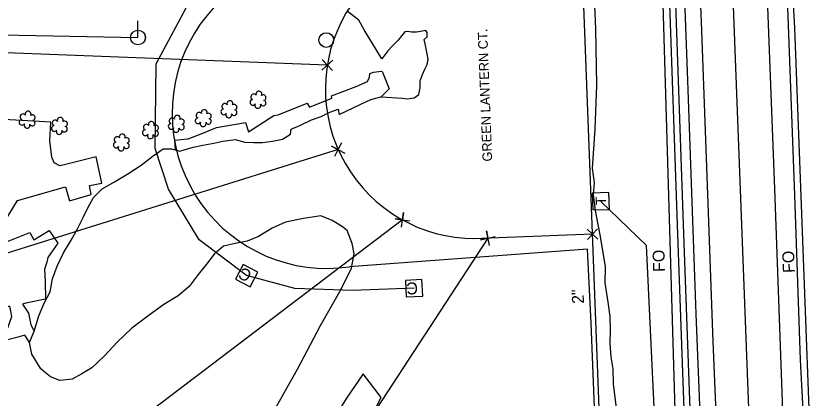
# Model space of a CAD drawing. Extents: x 3040896 to 3051146, y 687568 to 732976.
# Drawn here: x 3050127 to 3050390.1, y 694206.5 to 694334.4 of the extents above; entities that cross this region are included whole.
import ezdxf

# ---------------------------------------------------------------- set-up
doc = ezdxf.new("R2010")
doc.units = 0
for name, color, linetype in [('Exist Horizontal Alignment', 7, 'Continuous'), ('Exist Hydro Stream or Body of Water', 7, 'Continuous'), ('Exist Property Corner CELL', 7, 'Continuous'), ('Exist Property Line', 7, 'Continuous'), ('Exist Right of Way Line', 7, 'Continuous'), ('Exist Right of Way Line Text', 7, 'Continuous'), ('Exist Roads EOP', 7, 'Continuous'), ('Exist Roads EOP Other', 7, 'Continuous'), ('Exist Roads EOT', 7, 'Continuous'), ('Exist Utilities Other Pole CELL', 7, 'Continuous'), ('Exist Utilities Power Pole CELL', 7, 'Continuous'), ('Exist Utilities Power UG Cable', 7, 'Continuous'), ('Exist Utilities Telephone Pedestal CELL', 7, 'Continuous'), ('Exist Utilities Telephone UG Cable', 7, 'Continuous'), ('Exist Utilities Telephone UG Conduit', 7, 'Continuous'), ('Exist Utilities Telephone UG Conduit Text', 7, 'Continuous'), ('Exist Utilities TV Pedestal CELL', 7, 'Continuous'), ('Exist Utilities TV UG Cable', 7, 'Continuous'), ('Exist Utilities Water UG Line', 7, 'Continuous'), ('Exist Utilities Water UG Line Text', 7, 'Continuous'), ('Exist Vegetation Shrub CELL', 7, 'Continuous')]:
    doc.layers.add(name, color=color, linetype=linetype)

# ---------------------------------------------------------------- blocks, each defined once
blk = doc.blocks.new('EXIST UTILITIES TV PEDESTAL')
at = {"layer": 'Exist Utilities TV Pedestal CELL'}
blk.add_line((0, 0), (0, 0), dxfattribs=at)
blk.add_lwpolyline([(-0.0555, -0.0555), (0.0555, -0.0555), (0.0555, 0.0555), (-0.0555, 0.0555), (-0.0555, -0.0555)], dxfattribs=at)
blk.add_text('C', height=0.08, dxfattribs=at).set_placement((-0.0261, -0.04))
blk = doc.blocks.new('EXIST UTILITIES TELEPHONE PEDESTAL')
at = {"layer": 'Exist Utilities Telephone Pedestal CELL'}
blk.add_line((0, 0), (0, 0), dxfattribs=at)
blk.add_lwpolyline([(-0.0545, -0.0565), (0.0574, -0.0565), (0.0574, 0.0554), (-0.0545, 0.0554), (-0.0545, -0.0565)], dxfattribs=at)
blk.add_text('T', height=0.0684, dxfattribs=at).set_placement((-0.0226, -0.0343))
blk = doc.blocks.new('EXIST UTILITIES POWER POLE')
at = {"layer": 'Exist Utilities Power Pole CELL'}
for q in [(0, 0.1125), (0, 0)]:
    blk.add_line((0, 0), q, dxfattribs=at)
blk.add_circle((0, 0), 0.049, dxfattribs=at)

msp = doc.modelspace()

# ---------------------------------------------------------------- linework, layer by layer
at = {"layer": 'Exist Horizontal Alignment'}
msp.add_line((3050435.69, 692539.99), (3050358.72, 694557.48), dxfattribs=at)
at = {"layer": 'Exist Hydro Stream or Body of Water'}
for points in [[(3050320.4, 694343.2), (3050320.92, 694330.04), (3050321.23, 694311.19), (3050320.77, 694296.45), (3050319.83, 694283.38), (3050320.55, 694278.52), (3050320.19, 694274.48), (3050320.84, 694269.33), (3050321.78, 694264.56), (3050322.45, 694261.18), (3050323.31, 694255.93), (3050324.21, 694250.49), (3050324.08, 694245.08), (3050325.13, 694238.6), (3050325.73, 694233.85), (3050325.87, 694229.27), (3050325.79, 694224.8), (3050326.11, 694220.39), (3050326.71, 694216.31), (3050326.86, 694211.18), (3050327.85, 694203.3)], [(3050249.43, 694319.96), (3050243.56, 694329.7), (3050241.71, 694332.87), (3050237.87, 694335.89)], [(3050249.22, 694307.3), (3050256.24, 694306.88), (3050258.07, 694306.57), (3050260.23, 694306.92), (3050261.79, 694308.07), (3050262.27, 694310.4), (3050262.26, 694312.62), (3050263.04, 694314.78), (3050263.8, 694316.56), (3050264.64, 694318.12), (3050264.98, 694319.72), (3050264.61, 694321.64), (3050264.27, 694323.33), (3050263.93, 694325.02), (3050263.65, 694326.5), (3050264.65, 694327.39), (3050264.66, 694328.76), (3050264.2, 694329.48), (3050262.35, 694329.11), (3050261.11, 694328.87), (3050259.35, 694328.91), (3050258, 694329.18), (3050257.11, 694328.99), (3050256.14, 694327.74), (3050254.87, 694326.22), (3050253.08, 694324.34), (3050251.49, 694322.64), (3050249.43, 694319.96)], [(3050212.8, 694201.16), (3050221.19, 694216.21), (3050228.92, 694230.8), (3050235.85, 694243.02), (3050239.29, 694250.02), (3050240.22, 694254.73), (3050239.54, 694258.23), (3050237.85, 694262.6), (3050235.97, 694264.09), (3050232.84, 694265.98), (3050229, 694267.5), (3050223.29, 694266.61), (3050217.27, 694265.41), (3050212.73, 694263.34), (3050208.23, 694260.61), (3050204.45, 694259), (3050200.41, 694258.19), (3050196.53, 694257.38), (3050193.34, 694254.65), (3050190.81, 694251.34), (3050188, 694247.92), (3050184.95, 694243.85), (3050181.33, 694240.72), (3050176.5, 694237.9), (3050171.18, 694233.99), (3050165.81, 694229.93), (3050160.95, 694225.27), (3050156.63, 694220.66), (3050152.48, 694216.67), (3050149.05, 694214.68), (3050145.88, 694212.93), (3050141.73, 694212.42), (3050138.56, 694213.69), (3050136.87, 694214.97), (3050135.31, 694216.31), (3050132.38, 694221.24), (3050131.61, 694225.1), (3050133.09, 694228.9), (3050134.69, 694234.1), (3050136.49, 694238.28), (3050138.46, 694242.08), (3050139.32, 694246.44), (3050140.81, 694250.66), (3050142.91, 694255.12), (3050145.54, 694259.38), (3050147.58, 694263.18), (3050149.57, 694266.9), (3050151.12, 694270.13), (3050153.02, 694273.59), (3050155.93, 694276.48), (3050159.99, 694278.81), (3050164.42, 694281.49), (3050168.89, 694284.38), (3050172.91, 694287.52), (3050176.3, 694289.88), (3050179.07, 694289.86), (3050181.84, 694289.09), (3050183.31, 694289.57), (3050186.31, 694290.46), (3050189.62, 694291.12), (3050193.21, 694291.83), (3050196.25, 694292.44), (3050200.37, 694293), (3050203.59, 694292.08), (3050206.52, 694292.02), (3050209.52, 694291.96), (3050212.85, 694292.48), (3050216.18, 694293.1), (3050218.89, 694294.83), (3050219.09, 694296.52), (3050222.06, 694297.66), (3050225.96, 694299.62), (3050229.21, 694300.75), (3050232.05, 694302.12), (3050234.85, 694303.15), (3050235.2, 694301.4), (3050242.46, 694304.84), (3050245.79, 694306.37), (3050249.12, 694307.28)], [(3050247.04, 694202.43), (3050249.24, 694206.74), (3050243.21, 694214.71), (3050237.67, 694206.54), (3050228.91, 694192.5)]]:
    msp.add_lwpolyline(points, dxfattribs=at)
at = {"layer": 'Exist Property Corner CELL'}
for p, q in [((3050231.21, 694317.89), (3050231.21, 694317.89)), ((3050234.85, 694289.64), (3050234.85, 694289.64)), ((3050256.38, 694266.13), (3050256.38, 694266.13)), ((3050319.95, 694261.35), (3050319.95, 694261.35)), ((3050284.97, 694260.02), (3050284.97, 694260.02))]:
    msp.add_line(p, q, dxfattribs=at)
for points in [[(3050229.37, 694316.19), (3050233.04, 694319.59), (3050231.21, 694317.89), (3050229.51, 694319.72), (3050232.91, 694316.05)], [(3050233.69, 694287.42), (3050236.01, 694291.85), (3050234.85, 694289.64), (3050232.64, 694290.8), (3050237.07, 694288.48)], [(3050256.04, 694263.66), (3050256.72, 694268.61), (3050256.38, 694266.13), (3050253.9, 694266.47), (3050258.85, 694265.79)], [(3050285.48, 694257.57), (3050284.46, 694262.47), (3050284.97, 694260.02), (3050282.52, 694259.51), (3050287.42, 694260.53)], [(3050321.78, 694259.65), (3050318.12, 694263.06), (3050319.95, 694261.35), (3050318.24, 694259.53), (3050321.66, 694263.18)]]:
    msp.add_lwpolyline(points, dxfattribs=at)
at = {"layer": 'Exist Property Line'}
for p, q in [((3050231.21, 694317.89), (3049967.58, 694328.01)), ((3050234.85, 694289.64), (3049972.26, 694207.65)), ((3050256.38, 694266.13), (3049978.17, 694055.33)), ((3050284.97, 694260.02), (3050152.55, 694057.82))]:
    msp.add_line(p, q, dxfattribs=at)
at = {"layer": 'Exist Right of Way Line'}
for p, q in [((3050385.73, 692538.09), (3050308.75, 694555.57)), ((3050319.95, 694261.35), (3050279.97, 694259.83))]:
    msp.add_line(p, q, dxfattribs=at)
msp.add_arc((3050280.57, 694309.89), 50, 89.3187, 270, dxfattribs=at)
at = {"layer": 'Exist Roads EOP'}
for points in [[(3050399.4, 693933.79), (3050398.93, 693973.2), (3050397.46, 694035.72), (3050395.12, 694091.12), (3050392.98, 694154.04), (3050389.59, 694219.36), (3050387.67, 694274.35), (3050385.03, 694343.24), (3050381.33, 694412.77), (3050379.88, 694441.79)], [(3050366.73, 693921.43), (3050364.57, 693973.74), (3050361.85, 694045.3), (3050359.7, 694106.86), (3050357.49, 694162.48), (3050354.68, 694234.74), (3050351.87, 694312.73), (3050348.98, 694390.79), (3050347.34, 694426.93)]]:
    msp.add_lwpolyline(points, dxfattribs=at)
at = {"layer": 'Exist Roads EOP Other'}
for points in [[(3050180.37, 694289.58), (3050180.23, 694292.75), (3050184.39, 694293.19), (3050184.63, 694293.27), (3050188.99, 694294.88), (3050194.09, 694296.98), (3050203.88, 694298.68), (3050204.8, 694295.62), (3050213.28, 694301), (3050214.74, 694301.29), (3050224.49, 694305.19), (3050225.31, 694303.82), (3050232.76, 694306.8), (3050232.58, 694307.66), (3050240.92, 694310.68), (3050244.62, 694312.42), (3050245.29, 694313.82), (3050245.48, 694315.1), (3050246.71, 694315.58), (3050249.37, 694315.83), (3050249.64, 694315.58), (3050251.89, 694309.94), (3050249.22, 694307.3)], [(3050076.04, 694273.19), (3050075.56, 694249.93), (3050107.68, 694260.81), (3050123.56, 694266.01), (3050127.54, 694272.6), (3050143.59, 694277.18), (3050144.95, 694272.54), (3050152.23, 694274.57), (3050151.62, 694277.62), (3050155.76, 694278.46), (3050153.83, 694287.17), (3050143.15, 694284.54), (3050141.7, 694284.16), (3050139.78, 694285.2), (3050139.04, 694287.1), (3050138.36, 694292.59), (3050138.72, 694298.76), (3050117.06, 694300.08), (3050115.84, 694303.01), (3050113.17, 694305.89), (3050110.75, 694307.05), (3050107.75, 694307.91), (3050098.63, 694309.02)], [(3050090.28, 694227.74), (3050087.47, 694236.14), (3050097.26, 694239.26), (3050094.65, 694249.19), (3050113.16, 694254.85), (3050114.57, 694255.46), (3050124.98, 694259.27), (3050131.64, 694261.88), (3050133.06, 694259.44), (3050138.16, 694262.57), (3050141.03, 694258.3), (3050137.66, 694253.56), (3050137.37, 694252.05), (3050136.62, 694249.71), (3050136.77, 694245.56), (3050136.96, 694239.64), (3050130.33, 694238.25), (3050129.25, 694238), (3050131.19, 694234.98), (3050131.97, 694231.05), (3050133.09, 694228.9)], [(3050131.61, 694225.1), (3050130.63, 694226.63), (3050130.05, 694227.64), (3050126.84, 694226.74), (3050122.92, 694225.65), (3050122.47, 694226.21), (3050124.48, 694230.38), (3050125.7, 694233.78), (3050125.34, 694235.58), (3050125.01, 694237.24), (3050119.41, 694235.52), (3050107.57, 694232), (3050108.19, 694229.4), (3050107.59, 694226.35), (3050105.08, 694224.92), (3050102.15, 694223.01), (3050102.75, 694219.96), (3050099.62, 694218.99), (3050098.55, 694220.49), (3050096.42, 694221.65), (3050092.5, 694222.65)]]:
    msp.add_lwpolyline(points, dxfattribs=at)
at = {"layer": 'Exist Roads EOT'}
for points in [[(3050394, 693928.03), (3050392.28, 693975.16), (3050390.24, 694031.33), (3050387.94, 694087.87), (3050385.93, 694140.2), (3050383.49, 694205.37), (3050380.93, 694276.55), (3050378.31, 694346.07), (3050374.4, 694438.65)], [(3050352.42, 694423.57), (3050354.07, 694386.02), (3050356.26, 694332.37), (3050358.39, 694274.67), (3050360.24, 694225.49), (3050362.4, 694172.3), (3050364.3, 694123.32), (3050366.25, 694071.15), (3050368.15, 694022.26), (3050370.12, 693966.86), (3050371.69, 693922.32)]]:
    msp.add_lwpolyline(points, dxfattribs=at)
at = {"layer": 'Exist Utilities Other Pole CELL'}
for centre in [(3050167.87, 694327.12), (3050230.87, 694326.26)]:
    msp.add_circle(centre, 2.46, dxfattribs=at)
at = {"layer": 'Exist Utilities Power UG Cable'}
msp.add_lwpolyline([(3050087.93, 694324.18), (3050087.93, 694328.71), (3050167.87, 694327.12)], dxfattribs=at)
at = {"layer": 'Exist Utilities Telephone UG Cable'}
for points in [[(3050364.32, 693763.37), (3050362.49, 693885.28), (3050359.85, 693971.27), (3050351.18, 694187.43), (3050348.54, 694261.37), (3050342.5, 694434.49), (3050336.09, 694518.17), (3050333.46, 694545.29), (3050328.64, 694583.83)], [(3050366.32, 693763.45), (3050364.49, 693885.33), (3050361.85, 693971.34), (3050353.18, 694187.5), (3050350.53, 694261.44), (3050344.5, 694434.6), (3050338.09, 694518.35), (3050335.44, 694545.51), (3050330.62, 694584.08)], [(3050360.64, 693763), (3050353.05, 693961.56), (3050346.5, 693961.62), (3050351.92, 693963.83), (3050338.05, 694257.61), (3050322.73, 694272.28)]]:
    msp.add_lwpolyline(points, dxfattribs=at)
at = {"layer": 'Exist Utilities Telephone UG Conduit'}
for points in [[(3050406.84, 693767.8), (3050405.36, 693824.82), (3050403.56, 693881.92), (3050400.58, 693963.52), (3050396.1, 694102.72), (3050392.7, 694197.22), (3050387.61, 694330.2), (3050381.95, 694434.89), (3050376.04, 694504.32), (3050373.19, 694534.5), (3050366.9, 694588.95)], [(3050403.56, 693881.92), (3050359.14, 693881.38), (3050355.24, 693991.53), (3050348.08, 694187.32), (3050343.55, 694338.22), (3050340.15, 694434.79), (3050334.12, 694504.58), (3050328.46, 694566.08), (3050325.65, 694583.48)]]:
    msp.add_lwpolyline(points, dxfattribs=at)
at = {"layer": 'Exist Utilities TV UG Cable'}
msp.add_lwpolyline([(3050260.24, 694243.27), (3050239.62, 694242.49), (3050220.38, 694243.24), (3050204.22, 694247.52), (3050188.31, 694259.46), (3050178.13, 694276.44), (3050173.6, 694290.02), (3050173.98, 694318.31), (3050185.64, 694340.26), (3050210.57, 694359.06), (3050241.88, 694365.09), (3050285.48, 694365.91), (3050289.66, 694368.31)], dxfattribs=at)
at = {"layer": 'Exist Utilities Water UG Line'}
for points in [[(3050318.26, 694256.33), (3050238.59, 694250.46)], [(3050338.17, 693761.54), (3050319.47, 694231.6), (3050318.26, 694256.33)]]:
    msp.add_lwpolyline(points, dxfattribs=at)
msp.add_arc((3050231.1, 694301.74), 51.83, 90.1232, 278.3135, dxfattribs=at)
at = {"layer": 'Exist Vegetation Shrub CELL'}
for p, q in [((3050208.1, 694306.13), (3050208.1, 694306.13)), ((3050198.39, 694302.94), (3050198.39, 694302.94)), ((3050130.87, 694299.47), (3050130.87, 694299.47)), ((3050180.77, 694298.08), (3050180.77, 694298.08)), ((3050189.79, 694299.98), (3050189.79, 694299.98)), ((3050141.65, 694297.39), (3050141.65, 694297.39)), ((3050172.12, 694295.99), (3050172.12, 694295.99)), ((3050162.37, 694291.84), (3050162.37, 694291.84))]:
    msp.add_line(p, q, dxfattribs=at)
for centre, radius, start, end in [((3050208.33, 694308.17), 0.99, 334.8391, 200.4717), ((3050198.62, 694304.98), 0.99, 334.8391, 200.4717), ((3050206.3, 694305.43), 0.955, 95.1099, 327.9534), ((3050206.62, 694307.26), 0.968, 35.8908, 245.4216), ((3050209.74, 694305.2), 0.937, 204.9913, 73.4601), ((3050209.78, 694307), 0.929, 284.4567, 126.0861), ((3050190.02, 694302.02), 0.99, 334.8391, 200.4717), ((3050196.59, 694302.24), 0.955, 95.1099, 327.9534), ((3050196.91, 694304.07), 0.968, 35.8908, 245.4216), ((3050200.07, 694303.81), 0.929, 284.4567, 126.0861), ((3050207.98, 694304.45), 0.984, 151.2797, 21.387), ((3050129.39, 694300.6), 0.968, 35.8908, 245.4216), ((3050131.1, 694301.51), 0.99, 334.8391, 200.4717), ((3050132.54, 694300.34), 0.929, 284.4567, 126.0861), ((3050141.87, 694299.43), 0.99, 334.8391, 200.4717), ((3050181, 694300.12), 0.99, 334.8391, 200.4717), ((3050188.31, 694301.11), 0.968, 35.8908, 245.4216), ((3050191.46, 694300.85), 0.929, 284.4567, 126.0861), ((3050198.27, 694301.26), 0.984, 151.2797, 21.387), ((3050200.03, 694302.01), 0.937, 204.9913, 73.4601), ((3050129.07, 694298.77), 0.955, 95.1099, 327.9534), ((3050130.74, 694297.79), 0.984, 151.2797, 21.387), ((3050132.51, 694298.54), 0.937, 204.9913, 73.4601), ((3050140.16, 694298.52), 0.968, 35.8908, 245.4216), ((3050143.32, 694298.26), 0.929, 284.4567, 126.0861), ((3050170.64, 694297.12), 0.968, 35.8908, 245.4216), ((3050172.35, 694298.03), 0.99, 334.8391, 200.4717), ((3050173.79, 694296.86), 0.929, 284.4567, 126.0861), ((3050178.97, 694297.37), 0.955, 95.1099, 327.9534), ((3050179.28, 694299.21), 0.968, 35.8908, 245.4216), ((3050182.4, 694297.15), 0.937, 204.9913, 73.4601), ((3050182.44, 694298.95), 0.929, 284.4567, 126.0861), ((3050187.99, 694299.28), 0.955, 95.1099, 327.9534), ((3050189.66, 694298.3), 0.984, 151.2797, 21.387), ((3050191.43, 694299.05), 0.937, 204.9913, 73.4601), ((3050139.85, 694296.69), 0.955, 95.1099, 327.9534), ((3050141.52, 694295.71), 0.984, 151.2797, 21.387), ((3050143.28, 694296.46), 0.937, 204.9913, 73.4601), ((3050170.32, 694295.29), 0.955, 95.1099, 327.9534), ((3050173.76, 694295.06), 0.937, 204.9913, 73.4601), ((3050180.64, 694296.4), 0.984, 151.2797, 21.387), ((3050160.88, 694292.97), 0.968, 35.8908, 245.4216), ((3050162.6, 694293.88), 0.99, 334.8391, 200.4717), ((3050164.04, 694292.71), 0.929, 284.4567, 126.0861), ((3050171.99, 694294.31), 0.984, 151.2797, 21.387), ((3050160.57, 694291.14), 0.955, 95.1099, 327.9534), ((3050162.24, 694290.16), 0.984, 151.2797, 21.387), ((3050164, 694290.91), 0.937, 204.9913, 73.4601)]:
    msp.add_arc(centre, radius, start, end, dxfattribs=at)

# ---------------------------------------------------------------- block references
at = {"layer": 'Exist Utilities Power Pole CELL', "xscale": 50, "yscale": 50}
msp.add_blockref('EXIST UTILITIES POWER POLE', (3050167.87, 694327.12), dxfattribs=at)
at = {"layer": 'Exist Utilities Telephone Pedestal CELL', "xscale": 49.999999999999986, "yscale": 50.00000000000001, "rotation": 91.86977980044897}
msp.add_blockref('EXIST UTILITIES TELEPHONE PEDESTAL', (3050322.73, 694272.28), dxfattribs=at)
at = {"layer": 'Exist Utilities TV Pedestal CELL'}
for p, xscale, yscale, rotation in [((3050204.22, 694247.52), 50.00000000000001, 49.99999999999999, 152.3308841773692), ((3050260.24, 694243.27), 49.99999999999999, 50.00000000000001, -177.1305389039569)]:
    msp.add_blockref('EXIST UTILITIES TV PEDESTAL', p, dxfattribs=dict(at, xscale=xscale, yscale=yscale, rotation=rotation))

# ---------------------------------------------------------------- texts
at = {"layer": 'Exist Right of Way Line Text'}
msp.add_text('GREEN LANTERN CT.', height=3.2003, rotation=92.18, dxfattribs=at).set_placement((3050286.4, 694285.71))
at = {"layer": 'Exist Utilities Telephone UG Conduit Text'}
for rotation, p in [(91.7184, (3050344.23, 694248.79)), (92.1932, (3050387.67, 694248.48))]:
    msp.add_text('FO', height=4, rotation=rotation, dxfattribs=at).set_placement(p)
at = {"layer": 'Exist Utilities Water UG Line Text'}
msp.add_text('2"', height=4, rotation=92.7995, dxfattribs=at).set_placement((3050317.14, 694238.17))

doc.saveas('drawing.dxf')
